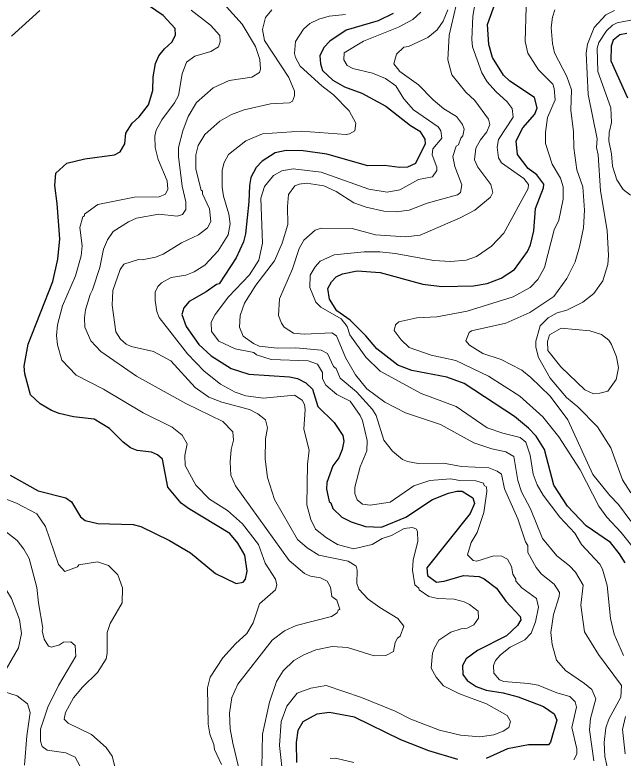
# Model space of a CAD drawing. Extents: x 673.3 to 698.5, y 6984.3 to 7012.3.
# Drawn here: x 690.48 to 691.793, y 6988.039 to 6989.644 of the extents above; entities that cross this region are included whole.
import ezdxf

# ---------------------------------------------------------------- set-up
doc = ezdxf.new("R2010")
doc.units = 0
doc.header["$LTSCALE"] = 0.032
doc.layers.add('1', color=7, linetype='Continuous', lineweight=25)
doc.layers.add('2', color=7, linetype='Continuous', lineweight=13)

msp = doc.modelspace()

# ---------------------------------------------------------------- linework, layer by layer
at = {"layer": '1'}
for points in [[(690.8551, 6988.5776), (690.839, 6988.5897), (690.8105, 6988.6241), (690.7986, 6988.6845), (690.7885, 6988.6938), (690.775, 6988.6994), (690.744, 6988.7028), (690.7302, 6988.7092), (690.7142, 6988.721), (690.6846, 6988.7504), (690.6514, 6988.771), (690.6072, 6988.7761), (690.5757, 6988.7831), (690.5591, 6988.7894), (690.5347, 6988.8041), (690.5142, 6988.8236), (690.5019, 6988.8684), (690.5003, 6988.8851), (690.5088, 6988.9329), (690.562, 6989.0682), (690.5728, 6989.116), (690.5776, 6989.16), (690.5719, 6989.2365), (690.5665, 6989.2754), (690.5691, 6989.3022), (690.5928, 6989.3234), (690.6311, 6989.3331), (690.6952, 6989.3414), (690.7079, 6989.3479), (690.7176, 6989.3656), (690.7196, 6989.3886), (690.7336, 6989.4099), (690.7484, 6989.4235), (690.7684, 6989.4492), (690.7779, 6989.4805), (690.7788, 6989.5096), (690.7835, 6989.5385), (690.791, 6989.5553), (690.803, 6989.5707), (690.8188, 6989.5851), (690.8268, 6989.5998), (690.8266, 6989.6143), (690.8007, 6989.6427), (690.7507, 6989.6768)], [(691.7975, 6988.4606), (691.7855, 6988.4803), (691.7657, 6988.5041), (691.7134, 6988.5407), (691.673, 6988.5826), (691.6438, 6988.6285), (691.6233, 6988.7052), (691.6051, 6988.734), (691.5889, 6988.7511), (691.5585, 6988.7763), (691.4498, 6988.8478), (691.4129, 6988.8617), (691.337, 6988.8759), (691.3068, 6988.8876), (691.2615, 6988.9228), (691.2378, 6988.9507), (691.2037, 6988.9847), (691.1751, 6989.005), (691.1596, 6989.0298), (691.156, 6989.053), (691.1635, 6989.0676), (691.174, 6989.0778), (691.1875, 6989.0849), (691.219, 6989.0913), (691.2685, 6989.0872), (691.3608, 6989.062), (691.402, 6989.0572), (691.4704, 6989.0584), (691.4998, 6989.0637), (691.5301, 6989.0749), (691.5586, 6989.0942), (691.5869, 6989.1327), (691.5932, 6989.1469), (691.6005, 6989.1773), (691.604, 6989.226), (691.6215, 6989.2701), (691.6216, 6989.2782), (691.6068, 6989.2983), (691.5882, 6989.312), (691.5647, 6989.3422), (691.5624, 6989.372), (691.5767, 6989.3997), (691.6024, 6989.4291), (691.6077, 6989.4432), (691.6019, 6989.4653), (691.5487, 6989.5009), (691.5348, 6989.5137), (691.5111, 6989.552), (691.5033, 6989.5797), (691.5004, 6989.623), (691.5199, 6989.6779)], [(690.5342, 6989.653), (690.4732, 6989.5976)], [(691.2965, 6989.6466), (691.2646, 6989.6311), (691.195, 6989.6108), (691.1597, 6989.587), (691.1469, 6989.5734), (691.1384, 6989.5556), (691.1396, 6989.538), (691.1445, 6989.5238), (691.1664, 6989.5026), (691.1914, 6989.4881), (691.2294, 6989.4746), (691.281, 6989.4465), (691.334, 6989.405), (691.3542, 6989.3928), (691.3649, 6989.375), (691.3658, 6989.365), (691.3448, 6989.323), (691.3278, 6989.3152), (691.3102, 6989.3145), (691.2783, 6989.3185), (691.2424, 6989.3176), (691.1539, 6989.343), (691.1028, 6989.3502), (691.0659, 6989.3511), (691.0418, 6989.3462), (691.0139, 6989.328), (691.0012, 6989.3144), (690.9897, 6989.2929), (690.9864, 6989.275), (690.9856, 6989.2404), (690.9783, 6989.1711), (690.9737, 6989.1535), (690.9581, 6989.1193), (690.9215, 6989.0632), (690.9154, 6989.0617), (690.8932, 6989.0455), (690.8564, 6989.0246), (690.845, 6989.0109), (690.8407, 6988.9966), (690.8503, 6988.971), (690.8775, 6988.9323), (690.9038, 6988.9077), (690.9468, 6988.88)], [(691.801, 6989.6034), (691.7859, 6989.6009), (691.7713, 6989.589), (691.7674, 6989.5763), (691.7668, 6989.5444), (691.8023, 6989.4646)], [(690.9468, 6988.88), (690.9851, 6988.8681), (691.0728, 6988.8624), (691.0904, 6988.8584), (691.1086, 6988.8494), (691.1224, 6988.8355), (691.1339, 6988.7982), (691.1697, 6988.7639), (691.1884, 6988.7353), (691.19, 6988.7232), (691.1868, 6988.7051), (691.1794, 6988.6873), (691.1666, 6988.6697), (691.1535, 6988.6339), (691.1526, 6988.6195), (691.1584, 6988.5929), (691.1624, 6988.5901), (691.1667, 6988.5781), (691.1862, 6988.5593), (691.2064, 6988.549), (691.2373, 6988.5391), (691.2712, 6988.5375), (691.3239, 6988.5588), (691.3816, 6988.5974), (691.4159, 6988.6112), (691.4343, 6988.6156), (691.4454, 6988.6156), (691.4684, 6988.601), (691.4725, 6988.5889), (691.4628, 6988.5669), (691.3693, 6988.45), (691.371, 6988.4333), (691.3901, 6988.4188), (691.4069, 6988.4211), (691.4483, 6988.4332), (691.4822, 6988.4308), (691.4929, 6988.426), (691.5194, 6988.406), (691.5397, 6988.3777), (691.5706, 6988.3444), (691.5719, 6988.3371), (691.5652, 6988.3255), (691.541, 6988.303), (691.4786, 6988.2714), (691.4541, 6988.2533), (691.4467, 6988.2386), (691.4469, 6988.2197), (691.4562, 6988.2063), (691.4755, 6988.1935), (691.4977, 6988.1858), (691.5344, 6988.1799), (691.5666, 6988.1714), (691.6213, 6988.15), (691.6444, 6988.1343), (691.65, 6988.1205), (691.6364, 6988.0736), (691.6318, 6988.0677), (691.5888, 6988.0676), (691.5435, 6988.0586), (691.4976, 6988.0383)], [(690.4701, 6988.6499), (690.5304, 6988.6158), (690.5903, 6988.6011), (690.6025, 6988.5922), (690.6223, 6988.5598), (690.632, 6988.5519), (690.6593, 6988.5456), (690.7356, 6988.5432), (690.7522, 6988.539), (690.8141, 6988.5089), (690.8592, 6988.4823), (690.9136, 6988.4374), (690.9579, 6988.4162), (690.9732, 6988.4186), (690.9782, 6988.4252), (690.9815, 6988.4427), (690.9766, 6988.4772), (690.9614, 6988.5031), (690.944, 6988.5236), (690.8551, 6988.5776)], [(691.4364, 6988.0361), (691.3735, 6988.0549), (691.3136, 6988.0784), (691.2132, 6988.1271), (691.1591, 6988.1377), (691.1317, 6988.1336), (691.1019, 6988.117), (691.0907, 6988.0982), (691.0875, 6988.0724), (691.0882, 6988.0295)]]:
    msp.add_lwpolyline(points, dxfattribs=at)
at = {"layer": '2'}
for points in [[(691.7936, 6988.2604), (691.7739, 6988.3062), (691.7658, 6988.3405), (691.7585, 6988.4119), (691.7485, 6988.4466), (691.743, 6988.4577), (691.7029, 6988.5003), (691.6886, 6988.5243), (691.6562, 6988.5592), (691.6202, 6988.6069), (691.6076, 6988.6293), (691.5987, 6988.6521), (691.5922, 6988.6928), (691.5832, 6988.7214), (691.5706, 6988.7315), (691.5331, 6988.7404), (691.4998, 6988.7523), (691.433, 6988.7979), (691.3572, 6988.826), (691.2685, 6988.8745), (691.2375, 6988.9046), (691.2032, 6988.9526), (691.1978, 6988.9706), (691.1842, 6988.9873), (691.1404, 6989.0123), (691.13, 6989.0234), (691.1169, 6989.0548), (691.1176, 6989.0815), (691.1285, 6989.0999), (691.139, 6989.1117), (691.1693, 6989.1255), (691.2338, 6989.1319), (691.2677, 6989.1319), (691.3008, 6989.1287), (691.3845, 6989.1135), (691.4207, 6989.1109), (691.4542, 6989.1141), (691.4764, 6989.1221), (691.509, 6989.1441), (691.5357, 6989.1722), (691.5882, 6989.2688), (691.5889, 6989.2776), (691.5787, 6989.2906), (691.5303, 6989.3239), (691.5241, 6989.3353), (691.5215, 6989.3582), (691.524, 6989.3743), (691.5555, 6989.4228), (691.5532, 6989.4419), (691.5428, 6989.4559), (691.5183, 6989.478), (691.4997, 6989.4995), (691.4878, 6989.5187), (691.4679, 6989.5744), (691.4662, 6989.5905), (691.4686, 6989.6408), (691.4791, 6989.7037)], [(690.6714, 6989.1381), (690.6801, 6989.1578), (690.6925, 6989.176), (690.7256, 6989.197), (690.7427, 6989.2046), (690.791, 6989.2134), (690.8307, 6989.2094), (690.8421, 6989.2127), (690.8492, 6989.2234), (690.8496, 6989.2398), (690.8415, 6989.2738), (690.8334, 6989.3382), (690.8334, 6989.3574), (690.843, 6989.3937), (690.8543, 6989.4246), (690.8724, 6989.4545), (690.908, 6989.4865), (690.943, 6989.5019), (690.9919, 6989.5093), (691.0084, 6989.5192), (691.0106, 6989.5268), (691.0092, 6989.5473), (690.9993, 6989.5753), (690.9711, 6989.6237), (690.9101, 6989.6915)], [(691.4376, 6989.6872), (691.4179, 6989.6002), (691.4148, 6989.5467), (691.4231, 6989.5145), (691.4533, 6989.4772), (691.4728, 6989.4591), (691.5027, 6989.4186), (691.5051, 6989.4067), (691.4986, 6989.391), (691.485, 6989.3737), (691.4753, 6989.3557), (691.4719, 6989.3308), (691.4796, 6989.3149), (691.5073, 6989.2775), (691.5116, 6989.2601), (691.5065, 6989.25), (691.4729, 6989.222), (691.4415, 6989.2055), (691.3553, 6989.1684), (691.323, 6989.1646), (691.2589, 6989.1691), (691.2079, 6989.1824), (691.1412, 6989.1832), (691.1282, 6989.1791), (691.1043, 6989.1572), (691.0942, 6989.1391), (691.0796, 6989.0955), (691.0515, 6989.0305), (691.0492, 6988.9944)], [(690.8608, 6989.6542), (690.9026, 6989.6214), (690.9225, 6989.5991), (690.9237, 6989.5856), (690.9197, 6989.5745), (690.9034, 6989.5645), (690.8686, 6989.5543), (690.8504, 6989.5413), (690.8414, 6989.5164), (690.8333, 6989.4695), (690.8251, 6989.4535), (690.7974, 6989.417), (690.7855, 6989.3948), (690.7821, 6989.3817), (690.7831, 6989.3574), (690.7894, 6989.3318), (690.8088, 6989.2851), (690.8105, 6989.2674), (690.8056, 6989.2569), (690.792, 6989.2508), (690.7387, 6989.25), (690.6597, 6989.234), (690.6308, 6989.2135), (690.6305, 6989.2096), (690.6272, 6989.2075), (690.6208, 6989.1849), (690.6256, 6989.1453), (690.6232, 6989.1236)], [(691.0134, 6988.0187), (691.015, 6988.0902), (691.0296, 6988.1599), (691.0448, 6988.2046), (691.0595, 6988.2272), (691.0827, 6988.2494), (691.1037, 6988.2622), (691.1298, 6988.2728), (691.1654, 6988.2801), (691.1985, 6988.2777), (691.2555, 6988.2597), (691.2807, 6988.2601), (691.2974, 6988.2689), (691.3009, 6988.2884), (691.3059, 6988.2982), (691.312, 6988.302), (691.3194, 6988.3235), (691.3071, 6988.3406), (691.2677, 6988.3641), (691.2427, 6988.3823), (691.2227, 6988.4039), (691.2181, 6988.4157), (691.2193, 6988.4446), (691.2172, 6988.4531), (691.1998, 6988.4642), (691.1365, 6988.4771), (691.111, 6988.4927), (691.0905, 6988.5109), (691.0406, 6988.597), (691.0256, 6988.6448), (691.0206, 6988.6844), (691.021, 6988.7286), (691.0254, 6988.7519), (691.0214, 6988.7694), (691.0046, 6988.7825), (690.987, 6988.7913), (690.9268, 6988.8077), (690.8992, 6988.8182), (690.8696, 6988.8392), (690.8168, 6988.8968), (690.7793, 6988.917), (690.7313, 6988.9274), (690.7207, 6988.9326), (690.708, 6988.9438), (690.6982, 6988.9593), (690.69, 6989.017), (690.6921, 6989.0486), (690.7077, 6989.0938), (690.7153, 6989.1051), (690.7468, 6989.1156), (690.7554, 6989.1149), (690.7835, 6989.1203), (690.8005, 6989.127), (690.8401, 6989.1517), (690.8763, 6989.1685), (690.8959, 6989.1842), (690.9033, 6989.1975), (690.9001, 6989.2251), (690.8855, 6989.2575), (690.8854, 6989.2628), (690.8822, 6989.2649), (690.8708, 6989.3105), (690.8712, 6989.3417), (690.8758, 6989.3619), (690.8905, 6989.3853), (690.923, 6989.4145), (690.9479, 6989.4287), (690.975, 6989.439), (691.032, 6989.452), (691.0732, 6989.4537), (691.0795, 6989.4574), (691.084, 6989.4686), (691.0841, 6989.4789), (691.0718, 6989.5085), (691.0189, 6989.5886), (691.015, 6989.6125), (691.0213, 6989.6383), (691.0351, 6989.6546)], [(691.3565, 6989.6494), (691.3392, 6989.6338), (691.3079, 6989.6172), (691.2324, 6989.5872), (691.1913, 6989.5616), (691.1901, 6989.5468), (691.1978, 6989.5346), (691.2094, 6989.5279), (691.2519, 6989.518), (691.2799, 6989.5065), (691.3024, 6989.4903), (691.3197, 6989.4624), (691.3403, 6989.4387), (691.3942, 6989.4017), (691.3995, 6989.3936), (691.4018, 6989.3777), (691.3825, 6989.3546), (691.3806, 6989.3414), (691.391, 6989.3147), (691.3911, 6989.3074), (691.3819, 6989.2941), (691.3513, 6989.2883), (691.3108, 6989.2657), (691.2841, 6989.2606), (691.244, 6989.2675), (691.141, 6989.3039), (691.0809, 6989.3111), (691.0564, 6989.307), (691.0382, 6989.2968), (691.0189, 6989.2735), (691.0109, 6989.2482), (691.0149, 6989.1509), (691.0066, 6989.1144), (690.9866, 6989.0826), (690.9417, 6989.0351), (690.9123, 6988.9968), (690.9042, 6988.9805), (690.905, 6988.9597), (690.9204, 6988.9393), (690.9561, 6988.9225), (690.9959, 6988.9145), (691.0016, 6988.9095), (691.0335, 6988.8999), (691.1135, 6988.8966), (691.1336, 6988.8894), (691.1441, 6988.8712), (691.1445, 6988.8576), (691.1514, 6988.844), (691.1751, 6988.8243), (691.204, 6988.8093), (691.2257, 6988.7788), (691.2303, 6988.7682), (691.2405, 6988.7248), (691.2397, 6988.7021), (691.2258, 6988.6676), (691.2137, 6988.6241), (691.2137, 6988.6103), (691.2191, 6988.5967), (691.2308, 6988.5873), (691.2473, 6988.5848), (691.2899, 6988.5917), (691.3413, 6988.6269), (691.376, 6988.6385), (691.4203, 6988.6417), (691.4403, 6988.6385), (691.4754, 6988.6376), (691.492, 6988.6327), (691.4933, 6988.6276), (691.4978, 6988.6243), (691.4986, 6988.6146), (691.4923, 6988.569), (691.4782, 6988.5259), (691.465, 6988.5043), (691.4574, 6988.4778), (691.4697, 6988.4659), (691.4773, 6988.4644), (691.5141, 6988.4756), (691.5316, 6988.4747), (691.5434, 6988.4683), (691.5523, 6988.4529), (691.5549, 6988.436), (691.5613, 6988.4256), (691.5615, 6988.4211)], [(691.4374, 6989.3634), (691.443, 6989.3777), (691.4473, 6989.3824), (691.4499, 6989.397), (691.4465, 6989.4072), (691.4335, 6989.4243), (691.4059, 6989.441), (691.3828, 6989.4605), (691.3515, 6989.4925), (691.3111, 6989.5216), (691.2984, 6989.5378), (691.3041, 6989.5587), (691.32, 6989.5739), (691.3295, 6989.5758), (691.3719, 6989.5947), (691.3918, 6989.6114), (691.4048, 6989.6302), (691.4147, 6989.6548)], [(691.5841, 6989.6613), (691.5814, 6989.5865), (691.5872, 6989.5609), (691.6105, 6989.5251), (691.6412, 6989.4944), (691.6445, 6989.4851), (691.646, 6989.4603), (691.6298, 6989.4219), (691.6253, 6989.3899), (691.6256, 6989.3659), (691.6401, 6989.3215), (691.6577, 6989.2911), (691.6639, 6989.2721), (691.6639, 6989.2458), (691.6542, 6989.2005), (691.644, 6989.1793), (691.6234, 6989.0984), (691.6088, 6989.072), (691.5925, 6989.0548), (691.556, 6989.0348), (691.4562, 6989.0039), (691.391, 6988.992)], [(691.5299, 6988.8997), (691.4903, 6988.9127), (691.4613, 6988.9302), (691.4532, 6988.9397), (691.4605, 6988.9576), (691.4659, 6988.9617), (691.5398, 6988.9779), (691.5918, 6989.0013), (691.6432, 6989.0357), (691.6713, 6989.0748), (691.6892, 6989.1108), (691.699, 6989.1432), (691.7073, 6989.1841), (691.7097, 6989.222), (691.7064, 6989.2723), (691.6934, 6989.3093), (691.6868, 6989.3568), (691.6859, 6989.391), (691.6803, 6989.438), (691.6819, 6989.4822), (691.6716, 6989.511), (691.6447, 6989.5615), (691.6403, 6989.5818), (691.6375, 6989.6163), (691.6404, 6989.6388), (691.6454, 6989.6544)], [(691.7742, 6989.6531), (691.7554, 6989.6435), (691.7305, 6989.6167), (691.7163, 6989.5806), (691.7129, 6989.5609), (691.7178, 6989.4718), (691.7372, 6989.3764), (691.7357, 6989.3576), (691.7389, 6989.3418), (691.744, 6989.2638), (691.7585, 6989.1781), (691.7617, 6989.1244), (691.7601, 6989.1046), (691.7492, 6989.0694), (691.7296, 6989.0421), (691.7061, 6989.0235), (691.6715, 6989.0063), (691.6508, 6989.0007), (691.6309, 6988.9898), (691.6138, 6988.9726), (691.6047, 6988.9393), (691.6046, 6988.9262), (691.6101, 6988.9039), (691.6357, 6988.8594), (691.6709, 6988.8173), (691.6954, 6988.7976), (691.7374, 6988.7539), (691.7665, 6988.7088), (691.7917, 6988.6397), (691.8094, 6988.6114)], [(690.9558, 6988.8289), (690.9243, 6988.8463), (690.8885, 6988.8744), (690.853, 6988.9119), (690.792, 6988.9901), (690.7865, 6989.0034), (690.7828, 6989.0268), (690.7831, 6989.0447), (690.7886, 6989.057), (690.797, 6989.0648), (690.8178, 6989.0766), (690.8495, 6989.0819), (690.8676, 6989.089), (690.8901, 6989.1033), (690.919, 6989.1339), (690.9405, 6989.1688), (690.9448, 6989.1925), (690.9424, 6989.2134), (690.9303, 6989.2523), (690.9278, 6989.2718), (690.9278, 6989.3085), (690.9323, 6989.3252), (690.9415, 6989.3419), (690.9789, 6989.3721), (691.0144, 6989.3869), (691.0981, 6989.3926), (691.1954, 6989.3853), (691.2027, 6989.3867), (691.2137, 6989.3937), (691.216, 6989.4102), (691.2016, 6989.4364), (691.1678, 6989.4709), (691.1426, 6989.4905), (691.0962, 6989.5327), (691.086, 6989.5517), (691.0841, 6989.5606), (691.0862, 6989.5865), (691.1029, 6989.6129), (691.1167, 6989.625), (691.1362, 6989.6344), (691.1589, 6989.6409), (691.1939, 6989.6448)], [(691.8169, 6989.6336), (691.7802, 6989.6265), (691.7698, 6989.6213), (691.7572, 6989.6096), (691.7407, 6989.5843), (691.7373, 6989.5721), (691.7381, 6989.5216), (691.7666, 6989.4431), (691.7682, 6989.4117), (691.7626, 6989.3896), (691.7625, 6989.3721), (691.7682, 6989.3434), (691.77, 6989.3171), (691.7793, 6989.2875), (691.793, 6989.2668), (691.8091, 6989.2545)], [(691.7299, 6988.0329), (691.7202, 6988.0996), (691.7227, 6988.1241), (691.7341, 6988.1666), (691.7254, 6988.1868), (691.7099, 6988.2001), (691.6683, 6988.2279), (691.6493, 6988.2503), (691.6402, 6988.2841), (691.6372, 6988.3102), (691.6428, 6988.3486), (691.655, 6988.3876), (691.6557, 6988.3965), (691.6442, 6988.4146), (691.617, 6988.4363), (691.6054, 6988.4501), (691.5876, 6988.4827), (691.5874, 6988.4976), (691.5826, 6988.5058), (691.5661, 6988.5557), (691.5371, 6988.6204), (691.5303, 6988.6522), (691.5212, 6988.6586), (691.5035, 6988.6653), (691.4439, 6988.6687), (691.4057, 6988.6759), (691.351, 6988.6753), (691.3275, 6988.679), (691.3167, 6988.6836), (691.295, 6988.7014), (691.2769, 6988.7255), (691.26, 6988.7785), (691.2521, 6988.7914), (691.2177, 6988.8298), (691.1826, 6988.8592), (691.1737, 6988.8803), (691.1682, 6988.8845), (691.1549, 6988.9128), (691.1412, 6988.9194), (691.0865, 6988.9251), (691.0461, 6988.9244), (691.0077, 6988.9285), (690.9952, 6988.9342), (690.9729, 6988.9503), (690.9653, 6988.9692), (690.9667, 6988.9946), (690.976, 6989.0215), (691.0006, 6989.0598), (691.041, 6989.1125), (691.057, 6989.1509), (691.0695, 6989.1909), (691.0686, 6989.2297), (691.0712, 6989.2558), (691.0842, 6989.2744), (691.0939, 6989.2785), (691.1099, 6989.2803), (691.1471, 6989.2747), (691.1735, 6989.2624), (691.2122, 6989.2382), (691.2383, 6989.2283), (691.2768, 6989.2201), (691.3034, 6989.2184), (691.3312, 6989.2219), (691.3704, 6989.2374), (691.4354, 6989.2555), (691.4424, 6989.2603), (691.4448, 6989.2771), (691.4301, 6989.3163), (691.4254, 6989.3377), (691.4326, 6989.3603), (691.4374, 6989.3634)], [(690.9869, 6987.9204), (690.9504, 6988.071), (690.945, 6988.1022), (690.9433, 6988.136), (690.9489, 6988.1694), (690.9617, 6988.1982), (691.0358, 6988.2936), (691.0619, 6988.3134), (691.0874, 6988.3249), (691.164, 6988.3446), (691.1759, 6988.3528), (691.178, 6988.3584), (691.1816, 6988.3604), (691.1751, 6988.3796), (691.1646, 6988.3881), (691.1612, 6988.4082), (691.1545, 6988.4208), (691.1402, 6988.4281), (691.1186, 6988.432), (691.1051, 6988.4374), (691.0721, 6988.4656), (690.9563, 6988.6267), (690.9466, 6988.6497), (690.9449, 6988.6786), (690.9474, 6988.7052), (690.9522, 6988.7251), (690.9507, 6988.7437), (690.9294, 6988.7657), (690.8491, 6988.8045), (690.7431, 6988.8638), (690.6656, 6988.9172), (690.6442, 6988.9401), (690.6314, 6988.9691), (690.6306, 6988.9897), (690.633, 6989.0069), (690.6425, 6989.0399), (690.648, 6989.0499), (690.6639, 6989.0979), (690.6714, 6989.1381)], [(690.6232, 6989.1236), (690.6111, 6989.0802), (690.5832, 6989.0157), (690.572, 6988.9743), (690.5703, 6988.9517), (690.572, 6988.9314), (690.582, 6988.8983), (690.6124, 6988.8658), (690.6719, 6988.8357), (690.7574, 6988.7847), (690.8198, 6988.7536), (690.8414, 6988.7362), (690.852, 6988.7172), (690.8472, 6988.6925), (690.848, 6988.6704), (690.871, 6988.6281), (690.9007, 6988.5979), (690.9392, 6988.5733), (690.9715, 6988.545), (691.0059, 6988.5), (691.0205, 6988.4596), (691.0426, 6988.4251), (691.0459, 6988.4127), (691.0431, 6988.4019), (691.0084, 6988.3718), (690.9946, 6988.3309), (690.9807, 6988.3079), (690.9563, 6988.2858), (690.9293, 6988.2555), (690.9019, 6988.2137), (690.8961, 6988.1909), (690.8977, 6988.1118), (690.9011, 6988.0906), (690.9099, 6988.0682), (690.9114, 6988.0576), (690.9265, 6988.0251)], [(691.0492, 6988.9944), (691.0554, 6988.9779), (691.0616, 6988.9696), (691.0816, 6988.9564), (691.1049, 6988.9544), (691.1644, 6988.9569), (691.1743, 6988.9505), (691.1939, 6988.9042), (691.2155, 6988.8663), (691.24, 6988.8363), (691.2785, 6988.8075), (691.3231, 6988.7847), (691.3988, 6988.7589), (691.4711, 6988.7195), (691.5095, 6988.7064), (691.5402, 6988.7003), (691.5574, 6988.6902), (691.5659, 6988.6382), (691.574, 6988.6138), (691.5929, 6988.5772), (691.6189, 6988.5129), (691.6498, 6988.4759), (691.6776, 6988.4538), (691.6902, 6988.4403), (691.707, 6988.4122), (691.7014, 6988.3688), (691.7097, 6988.3113), (691.7402, 6988.2627), (691.7893, 6988.1955), (691.7877, 6988.1708), (691.7619, 6988.1228), (691.756, 6988.104), (691.7523, 6988.0729), (691.7535, 6988.0423), (691.7676, 6987.9791)], [(691.391, 6988.992), (691.3478, 6988.9894), (691.3088, 6988.9812), (691.3016, 6988.9748), (691.2992, 6988.9619), (691.3137, 6988.942), (691.3315, 6988.9257), (691.3784, 6988.909), (691.4317, 6988.8972), (691.5025, 6988.8634), (691.57, 6988.8205), (691.6198, 6988.7756), (691.6544, 6988.7327), (691.7006, 6988.6612), (691.7405, 6988.5832), (691.7578, 6988.5592), (691.789, 6988.5258), (691.8148, 6988.4933)], [(691.8098, 6988.5505), (691.7831, 6988.5862), (691.7643, 6988.6057), (691.7276, 6988.6516), (691.6736, 6988.7691), (691.6357, 6988.8207), (691.5937, 6988.861), (691.5742, 6988.8764), (691.5299, 6988.8997)], [(691.0597, 6987.9942), (691.0516, 6988.0658), (691.0553, 6988.1179), (691.0669, 6988.1513), (691.0893, 6988.1792), (691.1194, 6988.1896), (691.1521, 6988.1955), (691.2281, 6988.17), (691.3011, 6988.1399), (691.3347, 6988.123), (691.3968, 6988.0992), (691.4419, 6988.0885), (691.4838, 6988.0848), (691.5141, 6988.0888), (691.5344, 6988.0972), (691.5467, 6988.1052), (691.5498, 6988.1176), (691.5424, 6988.1312), (691.4979, 6988.1563), (691.4397, 6988.1775), (691.4057, 6988.1949), (691.3894, 6988.2137), (691.379, 6988.2332), (691.3814, 6988.2653), (691.3856, 6988.2772), (691.3956, 6988.2932), (691.4211, 6988.3109), (691.4435, 6988.3183), (691.4565, 6988.3196), (691.4708, 6988.3264), (691.4807, 6988.3409), (691.4799, 6988.3564), (691.4615, 6988.3707), (691.45, 6988.3764), (691.4281, 6988.3819), (691.393, 6988.3836), (691.3739, 6988.3878), (691.3525, 6988.402), (691.3519, 6988.4055), (691.3435, 6988.4133), (691.3383, 6988.4448), (691.3399, 6988.4661), (691.3497, 6988.5071), (691.3496, 6988.5277), (691.3473, 6988.5331), (691.3387, 6988.5366), (691.3203, 6988.535), (691.2932, 6988.5198), (691.2729, 6988.5129), (691.2513, 6988.4998), (691.2113, 6988.491), (691.1768, 6988.5002), (691.1529, 6988.5142), (691.1294, 6988.5331), (691.119, 6988.5541), (691.1103, 6988.5858), (691.1119, 6988.6733), (691.1151, 6988.7039), (691.1038, 6988.749), (691.1069, 6988.7919), (691.1054, 6988.8024), (691.1003, 6988.8119), (691.084, 6988.8224), (691.0167, 6988.816), (690.9786, 6988.8208), (690.9558, 6988.8289)], [(690.6981, 6988.012), (690.6902, 6988.0434), (690.6777, 6988.062), (690.6454, 6988.0896), (690.5956, 6988.1141), (690.5866, 6988.1233), (690.5893, 6988.1374), (690.6068, 6988.1692), (690.6262, 6988.192), (690.6584, 6988.2234), (690.6773, 6988.2535), (690.6794, 6988.2655), (690.6795, 6988.3098), (690.6861, 6988.3293), (690.7118, 6988.3744), (690.7127, 6988.4062), (690.7025, 6988.4344), (690.6822, 6988.455), (690.659, 6988.4625), (690.6187, 6988.4561), (690.6153, 6988.4522), (690.5879, 6988.4417), (690.5748, 6988.4566), (690.5466, 6988.5391), (690.5279, 6988.566), (690.4838, 6988.5894), (690.3934, 6988.6239)], [(690.4585, 6988.5295), (690.4853, 6988.5085), (690.4994, 6988.4903), (690.5112, 6988.4697)], [(690.3659, 6988.4821), (690.3748, 6988.4709), (690.3979, 6988.4502), (690.4215, 6988.4372), (690.4433, 6988.4211), (690.4605, 6988.4037), (690.473, 6988.3834), (690.4901, 6988.3383), (690.4945, 6988.3078), (690.488, 6988.277), (690.4537, 6988.217), (690.4482, 6988.2022), (690.4482, 6988.1901), (690.4561, 6988.183), (690.4851, 6988.1733), (690.5076, 6988.1561), (690.5131, 6988.1374), (690.5062, 6988.0873), (690.5011, 6988.0237)], [(690.5112, 6988.4697), (690.5279, 6988.4075), (690.5312, 6988.3738), (690.5408, 6988.3196), (690.5395, 6988.3138), (690.5433, 6988.2954), (690.5528, 6988.2806), (690.5591, 6988.2786), (690.577, 6988.2832), (690.5856, 6988.2889), (690.6012, 6988.29), (690.6104, 6988.282), (690.6117, 6988.2589), (690.5742, 6988.196), (690.5513, 6988.1492), (690.5353, 6988.1013), (690.5353, 6988.0753), (690.5396, 6988.0642), (690.5497, 6988.0561), (690.5906, 6988.0504), (690.6104, 6988.0412), (690.6365, 6987.993)], [(691.5615, 6988.4211), (691.5744, 6988.4065), (691.606, 6988.3837), (691.6102, 6988.3651), (691.6036, 6988.3333), (691.5945, 6988.3085), (691.5809, 6988.2945), (691.5494, 6988.2782), (691.5286, 6988.262), (691.5176, 6988.2494), (691.5129, 6988.2387), (691.5141, 6988.222), (691.5259, 6988.2082), (691.5353, 6988.2041), (691.5891, 6988.2003), (691.6099, 6988.1963), (691.65, 6988.18), (691.678, 6988.172), (691.6898, 6988.1605), (691.6926, 6988.1489), (691.682, 6988.1048), (691.6933, 6988.0586), (691.6932, 6988.0471), (691.6867, 6988.0351)], [(691.7975, 6988.0483), (691.792, 6988.1005), (691.7983, 6988.1284)], [(691.2122, 6988.0295), (691.1724, 6988.039), (691.1608, 6988.0382)]]:
    msp.add_lwpolyline(points, dxfattribs=at)
msp.add_lwpolyline([(691.6586, 6988.884), (691.6308, 6988.9193), (691.6298, 6988.9388), (691.6343, 6988.953), (691.6591, 6988.9673), (691.7215, 6988.9617), (691.7466, 6988.9539), (691.7619, 6988.9412), (691.7681, 6988.9319), (691.7789, 6988.9053), (691.7829, 6988.8815), (691.7777, 6988.8563), (691.7597, 6988.8315), (691.7425, 6988.8266), (691.7294, 6988.8258), (691.7105, 6988.8343)], close=True, dxfattribs=at)

doc.saveas('drawing.dxf')
